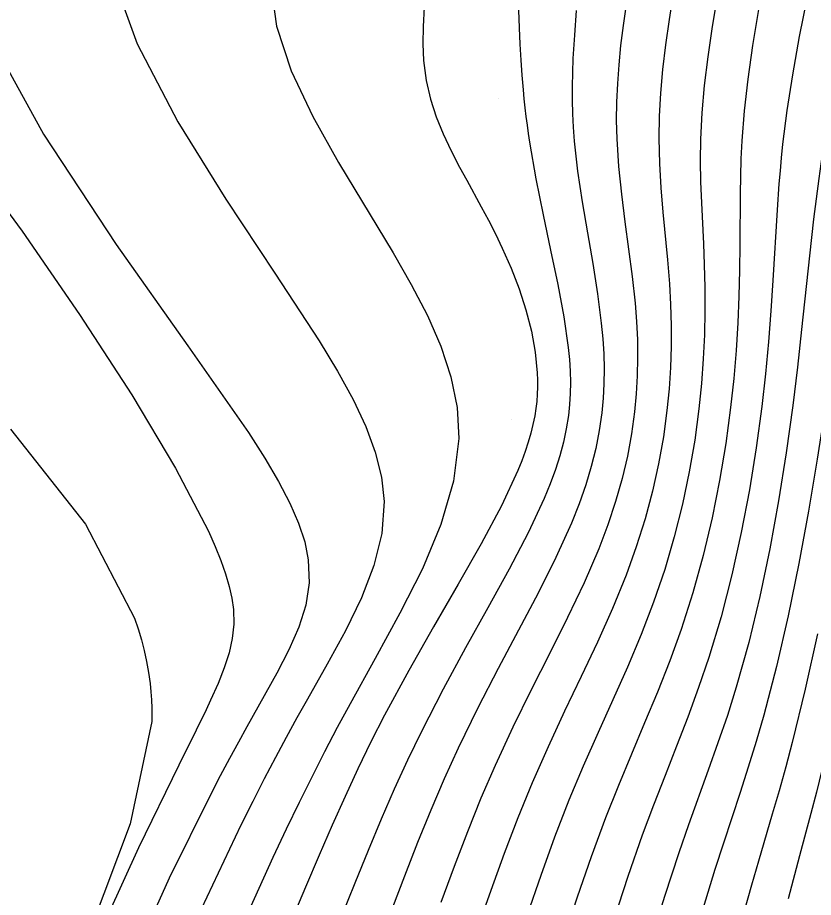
# Model space of a CAD drawing. Extents: x 2356077 to 2359823, y 225951 to 227822.
# Drawn here: x 2356233.7 to 2356280.3, y 227244.7 to 227296.2 of the extents above; entities that cross this region are included whole.
import ezdxf

# ---------------------------------------------------------------- set-up
doc = ezdxf.new("R2010")
doc.units = 0
for name, color, linetype in [('DTM Contours Major', 7, 'Continuous'), ('DTM Contours Minor', 7, 'Continuous'), ('PH Exist DTM Point', 7, 'Continuous')]:
    doc.layers.add(name, color=color, linetype=linetype)

msp = doc.modelspace()

# ---------------------------------------------------------------- linework, layer by layer
at = {"layer": 'DTM Contours Major'}
for points in [[(2356248.497, 227298.253), (2356248.836, 227295.719), (2356249.703, 227293.1), (2356250.959, 227290.429), (2356252.466, 227287.74), (2356255.678, 227282.444), (2356256.738, 227280.592), (2356257.677, 227278.772), (2356258.46, 227276.971), (2356259.051, 227275.177), (2356259.415, 227273.377), (2356259.517, 227271.559), (2356259.21, 227269.063), (2356258.465, 227266.519), (2356257.385, 227263.936), (2356256.071, 227261.321), (2356254.627, 227258.682), (2356253.154, 227256.026), (2356252.401, 227254.626), (2356251.659, 227253.207), (2356250.92, 227251.752), (2356250.174, 227250.244), (2356249.414, 227248.668), (2356248.629, 227247.006), (2356246.431, 227242.163)], [(2356272.09, 227297.655), (2356271.839, 227296.102), (2356271.627, 227294.616), (2356271.458, 227293.186), (2356271.335, 227291.802), (2356271.26, 227290.454), (2356271.238, 227289.133), (2356271.275, 227287.681), (2356271.362, 227286.248), (2356271.482, 227284.828), (2356271.748, 227282.02), (2356271.859, 227280.624), (2356271.926, 227279.406), (2356271.96, 227278.185), (2356271.96, 227276.958), (2356271.92, 227275.723), (2356271.841, 227274.475), (2356271.717, 227273.21), (2356271.505, 227271.657), (2356271.223, 227270.078), (2356270.867, 227268.475), (2356270.434, 227266.852), (2356269.921, 227265.212), (2356269.327, 227263.558), (2356268.526, 227261.602), (2356267.639, 227259.625), (2356266.694, 227257.62), (2356265.721, 227255.583), (2356264.75, 227253.507), (2356263.812, 227251.388), (2356262.976, 227249.344), (2356262.175, 227247.244), (2356261.389, 227245.077), (2356260.596, 227242.832)], [(2356285.444, 227297.94), (2356284.909, 227295.318), (2356283.763, 227289.896), (2356283.204, 227287.147), (2356282.689, 227284.407), (2356282.379, 227282.594), (2356282.091, 227280.784), (2356281.817, 227278.965), (2356281.275, 227275.253), (2356280.991, 227273.335), (2356280.526, 227270.36), (2356280.012, 227267.309), (2356279.446, 227264.231), (2356278.823, 227261.179), (2356278.142, 227258.203), (2356277.398, 227255.356), (2356276.948, 227253.811), (2356276.481, 227252.306), (2356276.001, 227250.823), (2356275.022, 227247.848), (2356274.531, 227246.319), (2356273.707, 227243.617)]]:
    msp.add_lwpolyline(points, dxfattribs=at)
at = {"layer": 'DTM Contours Minor'}
for points in [[(2356239.052, 227299.16), (2356240.676, 227294.691), (2356243.061, 227290.11), (2356245.863, 227285.577), (2356248.736, 227281.249), (2356251.334, 227277.284), (2356252.412, 227275.509), (2356253.327, 227273.841), (2356254.07, 227272.262), (2356254.627, 227270.755), (2356254.988, 227269.301), (2356255.141, 227267.88), (2356255.013, 227265.992), (2356254.55, 227264.112), (2356253.818, 227262.223), (2356252.881, 227260.303), (2356251.803, 227258.334), (2356250.65, 227256.296), (2356250.034, 227255.192), (2356249.411, 227254.051), (2356248.776, 227252.864), (2356248.125, 227251.619), (2356247.454, 227250.304), (2356246.758, 227248.909), (2356244.419, 227243.982)], [(2356269.42, 227297.707), (2356269.144, 227295.755), (2356269.004, 227294.589), (2356268.892, 227293.459), (2356268.81, 227292.354), (2356268.761, 227291.266), (2356268.748, 227290.187), (2356268.773, 227289.109), (2356268.878, 227287.501), (2356269.046, 227285.883), (2356269.252, 227284.264), (2356269.471, 227282.654), (2356269.677, 227281.06), (2356269.847, 227279.491), (2356269.931, 227278.414), (2356269.983, 227277.35), (2356270, 227276.294), (2356269.98, 227275.241), (2356269.922, 227274.188), (2356269.822, 227273.131), (2356269.644, 227271.841), (2356269.401, 227270.536), (2356269.089, 227269.212), (2356268.706, 227267.866), (2356268.25, 227266.496), (2356267.719, 227265.097), (2356266.862, 227263.113), (2356265.892, 227261.072), (2356264.849, 227258.979), (2356263.769, 227256.835), (2356262.69, 227254.644), (2356261.65, 227252.41), (2356260.821, 227250.485), (2356260.028, 227248.515), (2356259.249, 227246.483), (2356258.465, 227244.374)], [(2356274.671, 227297.564), (2356274.362, 227295.697), (2356274.106, 227293.928), (2356273.906, 227292.246), (2356273.765, 227290.64), (2356273.688, 227289.098), (2356273.671, 227287.829), (2356273.691, 227286.59), (2356273.736, 227285.373), (2356273.854, 227282.966), (2356273.905, 227281.759), (2356273.939, 227280.408), (2356273.943, 227279.036), (2356273.914, 227277.642), (2356273.848, 227276.222), (2356273.741, 227274.775), (2356273.589, 227273.296), (2356273.342, 227271.467), (2356273.02, 227269.601), (2356272.622, 227267.708), (2356272.144, 227265.8), (2356271.584, 227263.888), (2356270.938, 227261.983), (2356270.201, 227260.073), (2356269.397, 227258.17), (2356268.548, 227256.26), (2356267.678, 227254.33), (2356266.81, 227252.369), (2356265.968, 227250.364), (2356265.127, 227248.2), (2356264.32, 227245.969), (2356263.526, 227243.664)], [(2356279.944, 227297.532), (2356279.467, 227295.119), (2356279.068, 227292.872), (2356278.744, 227290.772), (2356278.495, 227288.803), (2356278.414, 227288.014), (2356278.343, 227287.24), (2356278.28, 227286.477), (2356278.175, 227284.962), (2356277.92, 227280.809), (2356277.8, 227279.044), (2356277.657, 227277.229), (2356277.482, 227275.358), (2356277.267, 227273.43), (2356276.943, 227271.023), (2356276.545, 227268.558), (2356276.07, 227266.064), (2356275.518, 227263.575), (2356274.886, 227261.12), (2356274.172, 227258.732), (2356273.573, 227256.969), (2356272.938, 227255.242), (2356272.278, 227253.534), (2356271.604, 227251.823), (2356270.93, 227250.09), (2356270.267, 227248.315), (2356269.426, 227245.9), (2356268.609, 227243.391)], [(2356282.641, 227297.989), (2356282.111, 227295.469), (2356281.621, 227292.974), (2356281.18, 227290.509), (2356280.792, 227288.079), (2356280.609, 227286.797), (2356280.305, 227284.404), (2356280.063, 227282.265), (2356279.605, 227277.942), (2356279.361, 227275.739), (2356279.089, 227273.494), (2356278.707, 227270.721), (2356278.26, 227267.909), (2356277.746, 227265.095), (2356277.163, 227262.313), (2356276.508, 227259.601), (2356275.779, 227256.993), (2356275.256, 227255.339), (2356274.707, 227253.726), (2356274.14, 227252.134), (2356272.982, 227248.933), (2356272.406, 227247.284), (2356271.572, 227244.738), (2356270.755, 227242.086)], [(2356286.926, 227297.561), (2356286.722, 227293.372), (2356286.505, 227289.229), (2356286.277, 227285.305), (2356286.037, 227281.778), (2356285.788, 227278.821), (2356285.702, 227277.977), (2356285.613, 227277.202), (2356285.522, 227276.478), (2356285.427, 227275.787), (2356285.327, 227275.112), (2356285.148, 227273.988), (2356284.821, 227272.06), (2356284.254, 227268.862), (2356283.691, 227265.81), (2356283.052, 227262.494), (2356282.347, 227259.03), (2356281.59, 227255.535), (2356280.79, 227252.127), (2356280.47, 227250.848), (2356280.146, 227249.591), (2356279.488, 227247.103), (2356278.82, 227244.59)], [(2356257.499, 227296.826), (2356257.437, 227295.708), (2356257.42, 227294.674), (2356257.461, 227293.706), (2356257.611, 227292.544), (2356257.862, 227291.448), (2356258.199, 227290.406), (2356258.606, 227289.402), (2356259.069, 227288.422), (2356259.571, 227287.452), (2356259.985, 227286.689), (2356260.833, 227285.142), (2356261.256, 227284.352), (2356261.67, 227283.546), (2356262.069, 227282.721), (2356262.59, 227281.538), (2356263.057, 227280.324), (2356263.456, 227279.092), (2356263.775, 227277.853), (2356264.001, 227276.62), (2356264.12, 227275.405), (2356264.134, 227274.985), (2356264.133, 227274.567), (2356264.116, 227274.15), (2356264.083, 227273.734), (2356264.034, 227273.317), (2356263.969, 227272.897), (2356263.867, 227272.386), (2356263.74, 227271.867), (2356263.588, 227271.34), (2356263.41, 227270.801), (2356263.207, 227270.249), (2356262.978, 227269.68), (2356262.02, 227267.626), (2356260.833, 227265.397), (2356259.486, 227263.023), (2356258.047, 227260.538), (2356256.584, 227257.972), (2356255.168, 227255.357), (2356254.376, 227253.8), (2356253.611, 227252.218), (2356252.857, 227250.594), (2356252.102, 227248.908), (2356251.33, 227247.144), (2356250.529, 227245.283), (2356248.557, 227240.612)], [(2356263.013, 227296.65), (2356263.054, 227295.63), (2356263.101, 227294.66), (2356263.155, 227293.733), (2356263.217, 227292.843), (2356263.288, 227291.983), (2356263.339, 227291.458), (2356263.394, 227290.941), (2356263.453, 227290.431), (2356263.517, 227289.925), (2356263.586, 227289.423), (2356263.66, 227288.922), (2356264.031, 227286.776), (2356264.457, 227284.658), (2356264.899, 227282.59), (2356265.318, 227280.591), (2356265.676, 227278.683), (2356265.932, 227276.886), (2356265.998, 227276.188), (2356266.04, 227275.509), (2356266.057, 227274.844), (2356266.047, 227274.19), (2356266.009, 227273.544), (2356265.942, 227272.901), (2356265.821, 227272.124), (2356265.656, 227271.342), (2356265.444, 227270.548), (2356265.186, 227269.737), (2356264.88, 227268.904), (2356264.526, 227268.042), (2356263.588, 227266.043), (2356262.469, 227263.903), (2356261.227, 227261.646), (2356259.918, 227259.295), (2356258.599, 227256.872), (2356257.326, 227254.402), (2356256.52, 227252.722), (2356255.743, 227251.012), (2356254.98, 227249.252), (2356254.214, 227247.423), (2356253.428, 227245.507), (2356252.606, 227243.482)], [(2356266.402, 227296.638), (2356266.29, 227295.194), (2356266.207, 227293.827), (2356266.175, 227293.001), (2356266.158, 227292.19), (2356266.16, 227291.389), (2356266.18, 227290.592), (2356266.22, 227289.792), (2356266.282, 227288.984), (2356266.482, 227287.228), (2356266.751, 227285.431), (2356267.057, 227283.619), (2356267.367, 227281.813), (2356267.649, 227280.039), (2356267.87, 227278.32), (2356267.954, 227277.409), (2356268.009, 227276.517), (2356268.033, 227275.64), (2356268.024, 227274.774), (2356267.98, 227273.915), (2356267.899, 227273.059), (2356267.752, 227272.022), (2356267.546, 227270.977), (2356267.282, 227269.918), (2356266.956, 227268.839), (2356266.568, 227267.734), (2356266.114, 227266.596), (2356265.209, 227264.597), (2356264.161, 227262.503), (2356263.017, 227260.326), (2356261.825, 227258.079), (2356260.63, 227255.775), (2356259.479, 227253.426), (2356258.661, 227251.623), (2356257.876, 227249.783), (2356257.107, 227247.887), (2356256.334, 227245.916), (2356253.073, 227237.412)], [(2356277.073, 227296.7), (2356276.734, 227294.588), (2356276.458, 227292.609), (2356276.248, 227290.752), (2356276.107, 227289.003), (2356276.052, 227287.947), (2356276.02, 227286.92), (2356276.004, 227285.913), (2356275.993, 227282.917), (2356275.975, 227281.428), (2356275.934, 227279.901), (2356275.867, 227278.334), (2356275.766, 227276.725), (2356275.627, 227275.073), (2356275.444, 227273.375), (2356275.158, 227271.262), (2356274.797, 227269.1), (2356274.359, 227266.909), (2356273.841, 227264.711), (2356273.24, 227262.526), (2356272.554, 227260.375), (2356271.884, 227258.53), (2356271.164, 227256.71), (2356270.41, 227254.898), (2356269.64, 227253.077), (2356268.87, 227251.229), (2356268.119, 227249.339), (2356267.277, 227247.052), (2356266.464, 227244.685), (2356265.663, 227242.24)], [(2356231.502, 227296.062), (2356235.195, 227289.399), (2356239.448, 227282.936), (2356243.652, 227276.998), (2356247.2, 227271.909), (2356248.157, 227270.417), (2356248.966, 227269.046), (2356249.626, 227267.78), (2356250.135, 227266.604), (2356250.494, 227265.501), (2356250.701, 227264.455), (2356250.746, 227263.108), (2356250.549, 227261.803), (2356250.145, 227260.508), (2356249.569, 227259.189), (2356248.856, 227257.814), (2356247.107, 227254.679), (2356246.61, 227253.777), (2356246.09, 227252.822), (2356245.548, 227251.807), (2356244.982, 227250.726), (2356242.546, 227245.799), (2356239.937, 227239.987)], [(2356230.387, 227288.518), (2356233.93, 227283.703), (2356237.306, 227278.831), (2356240.357, 227274.128), (2356242.923, 227269.819), (2356244.846, 227266.13), (2356245.246, 227265.242), (2356245.583, 227264.413), (2356245.859, 227263.635), (2356246.072, 227262.901), (2356246.222, 227262.206), (2356246.31, 227261.541), (2356246.331, 227260.679), (2356246.245, 227259.839), (2356246.059, 227258.996), (2356245.78, 227258.128), (2356245.417, 227257.212), (2356244.975, 227256.226), (2356244.714, 227255.673), (2356244.135, 227254.48), (2356243.12, 227252.429), (2356240.762, 227247.574), (2356238.053, 227241.664)], [(2356233.251, 227272.102), (2356237.645, 227266.535), (2356240.52, 227261.043), (2356240.737, 227260.409), (2356240.928, 227259.775), (2356241.093, 227259.139), (2356241.232, 227258.5), (2356241.344, 227257.855), (2356241.431, 227257.203), (2356241.477, 227256.727), (2356241.51, 227256.246), (2356241.529, 227255.76), (2356241.535, 227255.242), (2356241.532, 227254.981), (2356240.262, 227248.996), (2356226.541, 227212.542)], [(2356280.537, 227260.124), (2356279.824, 227256.868), (2356279.062, 227253.745), (2356278.68, 227252.317), (2356278.289, 227250.923), (2356277.89, 227249.547), (2356277.077, 227246.795), (2356276.667, 227245.389), (2356275.851, 227242.491)]]:
    msp.add_lwpolyline(points, dxfattribs=at)
at = {"layer": 'PH Exist DTM Point'}
for p, q in [((2356261.843, 227291.491), (2356261.843, 227291.491)), ((2356262.637, 227272.679), (2356262.637, 227272.679)), ((2356242.002, 227257.277), (2356242.002, 227257.277))]:
    msp.add_line(p, q, dxfattribs=at)

doc.saveas('drawing.dxf')
